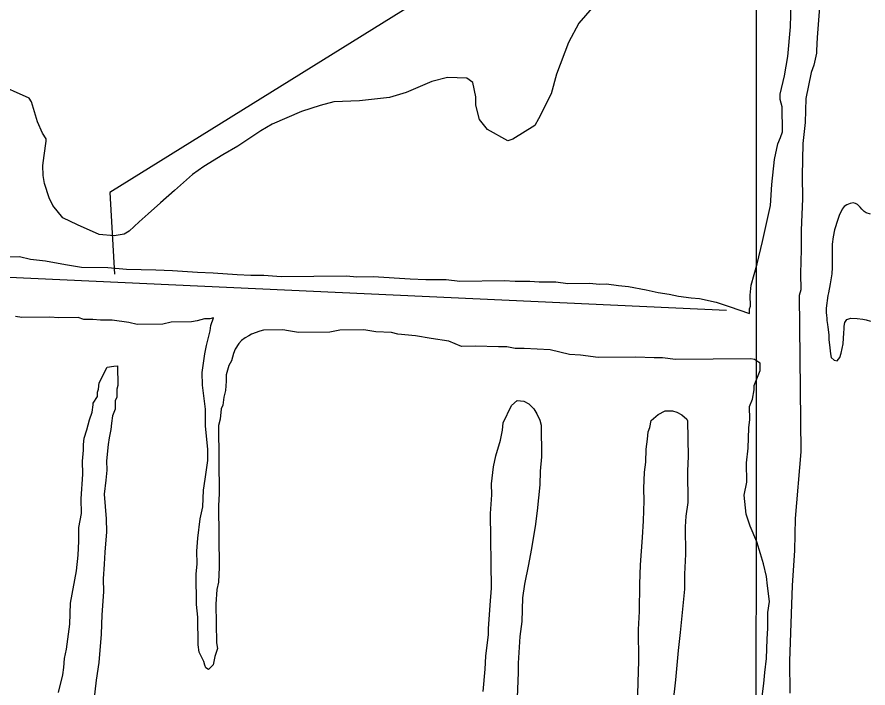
# Model space of a CAD drawing. Extents: x 3250478 to 3288318, y 788638 to 816472.
# Drawn here: x 3264110 to 3265269, y 797968 to 798882 of the extents above; entities that cross this region are included whole.
import ezdxf

# ---------------------------------------------------------------- set-up
doc = ezdxf.new("R2010")
doc.units = 0
for name, color, linetype in [('V-GRID-MAJR', 7, 'Continuous'), ('V-SITE-VEGE', 7, 'Continuous'), ('V-TOPO-SHOR', 7, 'Continuous')]:
    doc.layers.add(name, color=color, linetype=linetype)

msp = doc.modelspace()

# ---------------------------------------------------------------- linework, layer by layer
at = {"layer": 'V-GRID-MAJR'}
msp.add_spline([(3265115.2, 794019.6), (3265117.8, 800078.7), (3265120.5, 806140.8), (3265120.9, 807115.6)], degree=3, dxfattribs=at)
at = {"layer": 'V-SITE-VEGE'}
for p, q in [((3265163.3, 798868.3), (3265164.2, 798900.9)), ((3265203.1, 798895.1), (3265199.8, 798853.7)), ((3265160, 798828.1), (3265163.3, 798868.3)), ((3265199.8, 798853.7), (3265198.8, 798836.1)), ((3265198.8, 798836.1), (3265198.8, 798832.3)), ((3265155.3, 798801.7), (3265160, 798828.1)), ((3265198.8, 798832.3), (3265195.3, 798816)), ((3265195.3, 798816), (3265191.6, 798805.9)), ((3265149.3, 798776.6), (3265155.3, 798801.7)), ((3265191.6, 798805.9), (3265184.5, 798770.7)), ((3265149.4, 798769.1), (3265149.3, 798776.6)), ((3265152, 798759.1), (3265149.4, 798769.1)), ((3265184.5, 798770.7), (3265183.6, 798738.1)), ((3265152.4, 798725.2), (3265152, 798759.1)), ((3265183.6, 798738.1), (3265180.2, 798709.2)), ((3265150, 798717.6), (3265152.4, 798725.2)), ((3265141.6, 798687.5), (3265146.3, 798708.8)), ((3265146.3, 798708.8), (3265150, 798717.6)), ((3265180.2, 798709.2), (3265179.4, 798665.3)), ((3265138.2, 798653.6), (3265141.6, 798687.5)), ((3265179.4, 798665.3), (3265179.8, 798634)), ((3265136, 798624.7), (3265138.2, 798653.6)), ((3265179.8, 798634), (3265177.8, 798591.3)), ((3265125.3, 798575.7), (3265136, 798624.7)), ((3265177.8, 798591.3), (3265178.1, 798565)), ((3265118.1, 798545.5), (3265125.3, 798575.7)), ((3265178.1, 798565), (3265177.2, 798532.4)), ((3264037.1, 798554.3), (3264113.6, 798555.2)), ((3264113.6, 798555.2), (3264128.7, 798551.6)), ((3264128.7, 798551.6), (3264148.8, 798549.3)), ((3264148.8, 798549.3), (3264176.4, 798544.6)), ((3264176.4, 798544.6), (3264197.8, 798541.1)), ((3264197.8, 798541.1), (3264234.1, 798540.3)), ((3264234.1, 798540.3), (3264259.2, 798538.1)), ((3264259.2, 798538.1), (3264299.4, 798537.3)), ((3264299.4, 798537.3), (3264322, 798536.3)), ((3264322, 798536.3), (3264355.8, 798534.2)), ((3265109.7, 798516.5), (3265118.1, 798545.5)), ((3264355.8, 798534.2), (3264377.2, 798533.2)), ((3264377.2, 798533.2), (3264409.8, 798531)), ((3264409.8, 798531), (3264428.6, 798530)), ((3264428.6, 798530), (3264446.2, 798530.2)), ((3264446.2, 798530.2), (3264470, 798528)), ((3264470, 798528), (3264559, 798529)), ((3264559, 798529), (3264572.9, 798527.9)), ((3264572.9, 798527.9), (3264595.4, 798528.2)), ((3264595.4, 798528.2), (3264645.6, 798525)), ((3264645.6, 798525), (3264666.9, 798524)), ((3264666.9, 798524), (3264694.5, 798524.3)), ((3264694.5, 798524.3), (3264713.4, 798522)), ((3264713.4, 798522), (3264773.6, 798522.7)), ((3264773.6, 798522.7), (3264788.6, 798521.6)), ((3265177.2, 798532.4), (3265177.5, 798509.8)), ((3264788.6, 798521.6), (3264808.7, 798521.8)), ((3264808.7, 798521.8), (3264821.2, 798520.7)), ((3264821.2, 798520.7), (3264843.8, 798521)), ((3264843.8, 798521), (3264860.1, 798518.7)), ((3264860.1, 798518.7), (3264890.2, 798519)), ((3264890.2, 798519), (3264902.8, 798517.9)), ((3264902.8, 798517.9), (3264912.8, 798518)), ((3264912.8, 798518), (3264929.1, 798515.7)), ((3264929.1, 798515.7), (3264942.9, 798514.6)), ((3264942.9, 798514.6), (3264966.8, 798509.9)), ((3265108.6, 798502.7), (3265109.7, 798516.5)), ((3264966.8, 798509.9), (3264983.2, 798506.3)), ((3264983.2, 798506.3), (3264998.2, 798504)), ((3264998.2, 798504), (3265010.8, 798501.6)), ((3265010.8, 798501.6), (3265028.4, 798499.3)), ((3265108.8, 798487.7), (3265108.6, 798502.7)), ((3265177.5, 798509.8), (3265175.1, 798502.2)), ((3265175.1, 798502.2), (3265177.5, 798289.1)), ((3265028.4, 798499.3), (3265039.7, 798498.2)), ((3265039.7, 798498.2), (3265062.3, 798493.4)), ((3265062.3, 798493.4), (3265079.9, 798487.4)), ((3265079.9, 798487.4), (3265107.6, 798477.6)), ((3265107.6, 798483.9), (3265108.8, 798487.7)), ((3265107.6, 798477.6), (3265107.6, 798483.9)), ((3264117, 798472.5), (3264108.3, 798473.6)), ((3264154.7, 798472.9), (3264117, 798472.5)), ((3264167.2, 798471.8), (3264154.7, 798472.9)), ((3264193.5, 798472.1), (3264167.2, 798471.8)), ((3264201.1, 798469.7), (3264193.5, 798472.1)), ((3264213.6, 798469.8), (3264201.1, 798469.7)), ((3264223.7, 798468.7), (3264213.6, 798469.8)), ((3264240, 798468.9), (3264223.7, 798468.7)), ((3264262.6, 798465.4), (3264240, 798468.9)), ((3264273.9, 798463), (3264262.6, 798465.4)), ((3264320.3, 798466), (3264309, 798463.4)), ((3264347.8, 798466.4), (3264320.3, 798466)), ((3264355.4, 798467.7), (3264347.8, 798466.4)), ((3264365.4, 798470.3), (3264355.4, 798467.7)), ((3264372.9, 798470.4), (3264365.4, 798470.3)), ((3264377.9, 798471.7), (3264372.9, 798470.4)), ((3264374.2, 798461.6), (3264377.9, 798471.7)), ((3264309, 798463.4), (3264273.9, 798463)), ((3264368.3, 798434), (3264373.1, 798454.1)), ((3264373.1, 798454.1), (3264374.2, 798461.6)), ((3264440.8, 798453.6), (3264429.5, 798449.7)), ((3264445.8, 798455), (3264440.8, 798453.6)), ((3264472.1, 798455.3), (3264445.8, 798455)), ((3264479.7, 798454.1), (3264472.1, 798455.3)), ((3264493.5, 798451.7), (3264479.7, 798454.1)), ((3264549.9, 798454.9), (3264536.1, 798452.2)), ((3264582.5, 798455.3), (3264549.9, 798454.9)), ((3264598.8, 798453), (3264582.5, 798455.3)), ((3264420.8, 798444.6), (3264415.9, 798440.8)), ((3264425.8, 798447.2), (3264420.8, 798444.6)), ((3264429.5, 798449.7), (3264425.8, 798447.2)), ((3264536.1, 798452.2), (3264493.5, 798451.7)), ((3264620.1, 798452), (3264598.8, 798453)), ((3264628.9, 798449.5), (3264620.1, 798452)), ((3264652.8, 798447.3), (3264628.9, 798449.5)), ((3264674.1, 798443.8), (3264652.8, 798447.3)), ((3264698, 798440.3), (3264674.1, 798443.8)), ((3264365.9, 798422.7), (3264368.3, 798434)), ((3264412.1, 798437), (3264407.2, 798429.4)), ((3264415.9, 798440.8), (3264412.1, 798437)), ((3264715.6, 798433), (3264698, 798440.3)), ((3264734.5, 798433.2), (3264715.6, 798433)), ((3264765.8, 798432.3), (3264734.5, 798433.2)), ((3264777.1, 798432.4), (3264765.8, 798432.3)), ((3264788.4, 798430.1), (3264777.1, 798432.4)), ((3264801, 798430.2), (3264788.4, 798430.1)), ((3264836.1, 798428.1), (3264801, 798430.2)), ((3264362.4, 798397.6), (3264365.9, 798422.7)), ((3264404.8, 798423.1), (3264402.4, 798413.1)), ((3264407.2, 798429.4), (3264404.8, 798423.1)), ((3264862.5, 798422.1), (3264836.1, 798428.1)), ((3264877.6, 798421.1), (3264862.5, 798422.1)), ((3264901.4, 798417.6), (3264877.6, 798421.1)), ((3264398.7, 798406.8), (3264395.1, 798394.2)), ((3264402.4, 798413.1), (3264398.7, 798406.8)), ((3264952.8, 798418.2), (3264901.4, 798417.6)), ((3264977.9, 798417.2), (3264952.8, 798418.2)), ((3264989.2, 798417.3), (3264977.9, 798417.2)), ((3265006.8, 798415), (3264989.2, 798417.3)), ((3265109.6, 798416.2), (3265006.8, 798415)), ((3265114.6, 798415), (3265109.6, 798416.2)), ((3265119.7, 798411.3), (3265114.6, 798415)), ((3265122.2, 798410.1), (3265119.7, 798411.3)), ((3265122.3, 798400.1), (3265122.2, 798410.1)), ((3264222.2, 798383.4), (3264233.2, 798404.8)), ((3264233.2, 798404.8), (3264242, 798406.2)), ((3264242, 798406.2), (3264247, 798406.3)), ((3264247, 798406.3), (3264247.3, 798379.9)), ((3264362.6, 798380), (3264362.4, 798397.6)), ((3265118.7, 798391.2), (3265122.3, 798400.1)), ((3264395.2, 798385.4), (3264394.1, 798372.8)), ((3264395.1, 798394.2), (3264395.2, 798385.4)), ((3265113.8, 798379.9), (3265118.7, 798391.2)), ((3264219.8, 798370.8), (3264221, 798374.6)), ((3264221, 798374.6), (3264222.2, 798383.4)), ((3264247.3, 798379.9), (3264246.1, 798374.9)), ((3264246.1, 798374.9), (3264246.2, 798363.6)), ((3264366.8, 798347.5), (3264362.6, 798380)), ((3264394.1, 798372.8), (3264391.7, 798364)), ((3265111.5, 798361.1), (3265113.8, 798373.6)), ((3265113.8, 798373.6), (3265113.8, 798379.9)), ((3264213.7, 798355.7), (3264219.9, 798364.6)), ((3264219.9, 798364.6), (3264219.8, 798370.8)), ((3264246.2, 798363.6), (3264243.8, 798358.6)), ((3264391.7, 798364), (3264390.5, 798352.7)), ((3265107.8, 798351), (3265111.5, 798361.1)), ((3264212.6, 798343.2), (3264213.7, 798353.2)), ((3264213.7, 798353.2), (3264213.7, 798355.7)), ((3264243.8, 798358.6), (3264243.9, 798347.3)), ((3264390.5, 798352.7), (3264388.1, 798347.7)), ((3265108, 798333.4), (3265107.8, 798351)), ((3264208.9, 798333.1), (3264212.6, 798343.2)), ((3264240.2, 798338.5), (3264239.1, 798328.4)), ((3264243.9, 798347.3), (3264240.2, 798338.5)), ((3264367, 798324.9), (3264366.8, 798347.5)), ((3264388.1, 798347.7), (3264387, 798333.9)), ((3264205.3, 798319.3), (3264208.9, 798333.1)), ((3264239.1, 798328.4), (3264237.9, 798319.6)), ((3264387, 798333.9), (3264384.6, 798325.1)), ((3265106.9, 798322.1), (3265108, 798333.4)), ((3264201.7, 798307.9), (3264205.3, 798319.3)), ((3264237.9, 798319.6), (3264235.6, 798308.3)), ((3264369.9, 798292.3), (3264367, 798324.9)), ((3264384.6, 798325.1), (3264385.7, 798232.3)), ((3265106, 798294.5), (3265106.9, 798322.1)), ((3264200.6, 798299.1), (3264201.7, 798307.9)), ((3264235.6, 798308.3), (3264234.4, 798299.5)), ((3264199.6, 798276.5), (3264200.6, 798291.6)), ((3264200.6, 798291.6), (3264200.6, 798299.1)), ((3264234.4, 798299.5), (3264232.2, 798276.9)), ((3264370.1, 798277.3), (3264369.9, 798292.3)), ((3265103.7, 798274.5), (3265106, 798294.5)), ((3265177.5, 798289.1), (3265169.8, 798198.7)), ((3264199.8, 798259), (3264199.6, 798276.5)), ((3264232.2, 798276.9), (3264232.3, 798264.4)), ((3264366.6, 798252.1), (3264370.1, 798277.3)), ((3265104, 798248.1), (3265103.7, 798274.5)), ((3264197.6, 798225.1), (3264199.8, 798259)), ((3264232.3, 798264.4), (3264231.2, 798250.6)), ((3264231.2, 798250.6), (3264228.9, 798231.7)), ((3264364.3, 798237.1), (3264366.6, 798252.1)), ((3265100.5, 798230.5), (3265104, 798248.1)), ((3264363.3, 798214.5), (3264364.3, 798237.1)), ((3264197.9, 798205.1), (3264197.6, 798225.1)), ((3264228.9, 798231.7), (3264231.8, 798197.9)), ((3264385.7, 798232.3), (3264384.6, 798216)), ((3265103.3, 798204.2), (3265100.5, 798230.5)), ((3264359.7, 798198.1), (3264363.3, 798214.5)), ((3264384.6, 798216), (3264385.6, 798132)), ((3264194.3, 798186.2), (3264197.9, 798205.1)), ((3265108.5, 798188), (3265103.3, 798204.2)), ((3265169.8, 798198.7), (3265169, 798154.8)), ((3264231.8, 798197.9), (3264232, 798180.4)), ((3264356.3, 798171.8), (3264359.7, 798198.1)), ((3265117.5, 798166.8), (3265108.5, 798188)), ((3264194.6, 798167.4), (3264194.3, 798186.2)), ((3264232, 798180.4), (3264229.8, 798152.8)), ((3264193.5, 798148.6), (3264194.6, 798167.4)), ((3264355.2, 798154.2), (3264356.3, 798171.8)), ((3265122.7, 798150.5), (3265117.5, 798166.8)), ((3264229.8, 798152.8), (3264228.8, 798136.4)), ((3264355.4, 798136.7), (3264355.2, 798154.2)), ((3265169, 798154.8), (3265165.8, 798107.1)), ((3264191.3, 798127.2), (3264193.5, 798148.6)), ((3265126.6, 798136.8), (3265122.7, 798150.5)), ((3264228.8, 798136.4), (3264227.7, 798116.4)), ((3264354.3, 798122.8), (3264355.4, 798136.7)), ((3264385.6, 798132), (3264384.5, 798111.9)), ((3265130.6, 798119.3), (3265126.6, 798136.8)), ((3264183, 798083.2), (3264191.3, 798127.2)), ((3264354.8, 798081.5), (3264354.3, 798122.8)), ((3265132, 798106.7), (3265130.6, 798119.3)), ((3264227.7, 798116.4), (3264228, 798098.8)), ((3264384.5, 798111.9), (3264382.2, 798101.8)), ((3265134.7, 798085.5), (3265132, 798106.7)), ((3265165.8, 798107.1), (3265162, 798004.3)), ((3264228, 798098.8), (3264225.8, 798067.4)), ((3264382.2, 798101.8), (3264381.1, 798081.8)), ((3264182.1, 798054.4), (3264183, 798083.2)), ((3265132.4, 798070.4), (3265134.7, 798085.5)), ((3264356.3, 798063.9), (3264354.8, 798081.5)), ((3264381.1, 798081.8), (3264381.7, 798029.1)), ((3264225.8, 798067.4), (3264224.9, 798041.1)), ((3264356.7, 798026.3), (3264356.3, 798063.9)), ((3265132.6, 798049.1), (3265132.4, 798070.4)), ((3264177.4, 798020.5), (3264182.1, 798054.4)), ((3265131.6, 798034), (3265132.6, 798049.1)), ((3264224.9, 798041.1), (3264221.5, 798002.2)), ((3264358.1, 798016.3), (3264356.7, 798026.3)), ((3264381.7, 798029.1), (3264383.1, 798021.6)), ((3265130.6, 798007.7), (3265131.6, 798034)), ((3264175.1, 798007.9), (3264177.4, 798020.5)), ((3264364.5, 798003.8), (3264358.1, 798016.3)), ((3264383.1, 798021.6), (3264379.4, 798010.3)), ((3264174, 797995.4), (3264175.1, 798007.9)), ((3264221.5, 798002.2), (3264218.1, 797978.3)), ((3264365.8, 797998.8), (3264364.5, 798003.8)), ((3264379.4, 798010.3), (3264377.1, 797999)), ((3265128.3, 797988.8), (3265130.6, 798007.7)), ((3265162, 798004.3), (3265162.5, 797960.4)), ((3264172.8, 797985.3), (3264174, 797995.4)), ((3264367.1, 797995.1), (3264365.8, 797998.8)), ((3264370.9, 797992.6), (3264367.1, 797995.1)), ((3264377.1, 797999), (3264370.9, 797992.6)), ((3264166.8, 797961.4), (3264172.8, 797985.3)), ((3264218.1, 797978.3), (3264214.6, 797950.7)), ((3265127.2, 797973.8), (3265128.3, 797988.8)), ((3265124.9, 797956.2), (3265127.2, 797973.8))]:
    msp.add_line(p, q, dxfattribs=at)
for points in [[(3264902.4, 798905.1), (3264875.4, 798873.5), (3264861, 798846.9), (3264844.9, 798803.7), (3264837.4, 798777.2), (3264820.2, 798742.8), (3264815.4, 798734), (3264785.3, 798715.1), (3264778.5, 798713), (3264751, 798728.3), (3264740.1, 798741.9), (3264734.9, 798761.4), (3264734.8, 798773.1), (3264730.7, 798792.6), (3264722.8, 798798.4), (3264696.4, 798799.1), (3264674.9, 798793.9), (3264639.9, 798778.9), (3264617.5, 798771.8), (3264576.5, 798767.4), (3264541.4, 798766), (3264522.8, 798760.9), (3264497.5, 798752.8), (3264457.6, 798735.7), (3264442.1, 798726.7), (3264411.1, 798705.8), (3264390.7, 798693.9), (3264364.5, 798677.9), (3264349, 798667), (3264324.8, 798645.2), (3264305.4, 798628.4), (3264289, 798613.5), (3264276.4, 798602.6), (3264262.9, 798589.8), (3264256.1, 798585.8), (3264242.4, 798583.7), (3264221.9, 798585.4), (3264192.4, 798598.7), (3264172.7, 798608.3), (3264158.9, 798624.7), (3264153.9, 798635.4), (3264147.8, 798654.9), (3264145.7, 798665.6), (3264145.5, 798679.3), (3264147.3, 798693), (3264150, 798712.6), (3264150, 798715.5), (3264145, 798723.3), (3264138, 798738.9), (3264129.9, 798766.1), (3264126.9, 798771), (3264079.7, 798791.9)], [(3264745.1, 797963), (3264747.7, 797993.3), (3264748.5, 798010.9), (3264752.1, 798040.3), (3264752, 798048.1), (3264754.5, 798080.4), (3264756.2, 798103.8), (3264755, 798205.5), (3264756.7, 798230.9), (3264756.5, 798245.6), (3264759.2, 798269.1), (3264762, 798283.7), (3264768.6, 798305.3), (3264770.4, 798314.1), (3264771.3, 798319), (3264772.2, 798328.8), (3264783.6, 798352.4), (3264791.4, 798359.3), (3264800.2, 798358.5), (3264807.1, 798354.6), (3264814, 798347.9), (3264818, 798341.1), (3264822, 798332.3), (3264824, 798325.5), (3264824.5, 798282.5), (3264822.8, 798262.9), (3264822, 798244.4), (3264818.5, 798209.1), (3264815.9, 798187.6), (3264810.4, 798155.3), (3264806.7, 798135.7), (3264801.1, 798109.2), (3264798.4, 798090.6), (3264797.8, 798058.4), (3264795.1, 798037.8), (3264792.6, 798001.6), (3264792.7, 797988.9), (3264791.2, 797954.7)], [(3264954.7, 797927.3), (3264956.1, 797975.2), (3264956.8, 798004.5), (3264956.3, 798047.5), (3264957.9, 798072), (3264958.5, 798109.1), (3264959.2, 798135.5), (3264961.7, 798172.7), (3264963.4, 798195.2), (3264964, 798222.5), (3264963.8, 798239.2), (3264964.5, 798261.7), (3264966.3, 798275.4), (3264967.1, 798293), (3264968.9, 798306.7), (3264969.8, 798316.5), (3264971.7, 798322.3), (3264973.5, 798332.1), (3264983.2, 798340.1), (3264992.9, 798345.1), (3265002.7, 798345.2), (3265008.6, 798343.3), (3265015.4, 798339.5), (3265022.4, 798333.7), (3265023.4, 798331.7), (3265023.9, 798282.9), (3265023.2, 798263.3), (3265023.7, 798220.3), (3265021, 798201.7), (3265020.1, 798187), (3265020.6, 798149.9), (3265018.9, 798122.5), (3265019.2, 798102), (3265015.7, 798065.8), (3265013, 798043.3), (3265010.4, 798018.8), (3265006.9, 797978.7), (3265003.4, 797946.4)]]:
    msp.add_lwpolyline(points, dxfattribs=at)
at = {"layer": 'V-TOPO-SHOR'}
for points in [[(3264577.3, 802173.3), (3264639, 802117.7), (3264780.9, 802062.1), (3264898.2, 802012.7), (3264941.4, 801988), (3264984.6, 801951), (3265003.1, 801883.1), (3264959.9, 801790.5), (3264996.9, 801722.6), (3265046.3, 801654.7), (3265132.7, 801549.7), (3265256.1, 801383), (3265243.6, 800913.8), (3265132, 799315.1), (3264712.2, 799018.9), (3264662.7, 798907.8), (3264236.7, 798642.5), (3264242.9, 798531.4)], [(3265076.2, 798481.7), (3263724.3, 798543.9), (3263761.4, 798778.4), (3263798.5, 798834), (3263847.9, 798895.7), (3264033.1, 799068.5), (3264107.2, 799154.9), (3264280.2, 799445), (3264397.5, 799599.2), (3264576.6, 799790.6), (3264669.2, 799914), (3264959.4, 800222.5), (3265163.2, 800549.7), (3265225, 800666.9)], [(3265272.2, 798613.3), (3265266.5, 798615.1), (3265263.9, 798616.8), (3265260.6, 798619.9), (3265258.3, 798622.8), (3265254.8, 798626.1), (3265252, 798627.8), (3265249, 798628.3), (3265244.6, 798627.8), (3265240.1, 798626), (3265236.6, 798623.5), (3265233.7, 798619.8), (3265229.6, 798611.3), (3265226.1, 798600.5), (3265225.1, 798597.2), (3265223.4, 798591.8), (3265221.7, 798582.2), (3265220.3, 798572.4), (3265220.1, 798564.4), (3265220.1, 798540.5), (3265219.6, 798531.9), (3265218.9, 798526.3), (3265217.4, 798518.3), (3265215.4, 798505.9), (3265214.5, 798502.1), (3265211.9, 798485), (3265212.1, 798478.7), (3265212.4, 798475.7), (3265212.9, 798471.1), (3265213, 798468.1), (3265213.6, 798462.6), (3265214.3, 798459), (3265215.6, 798448.9), (3265215.8, 798442.5), (3265216.8, 798431.2), (3265217.8, 798422.9), (3265218.6, 798417.7), (3265222.7, 798414.4), (3265227.1, 798413.4), (3265230.4, 798417.7), (3265232.6, 798423.7), (3265235, 798436.4), (3265236.1, 798451.5), (3265236.3, 798457.1), (3265236.6, 798460.5), (3265237.6, 798465.3), (3265240.1, 798469.8), (3265245.4, 798471.4), (3265254.2, 798471), (3265261.8, 798470.1), (3265266.4, 798469.2), (3265272.6, 798467.2)]]:
    msp.add_lwpolyline(points, dxfattribs=at)

doc.saveas('drawing.dxf')
